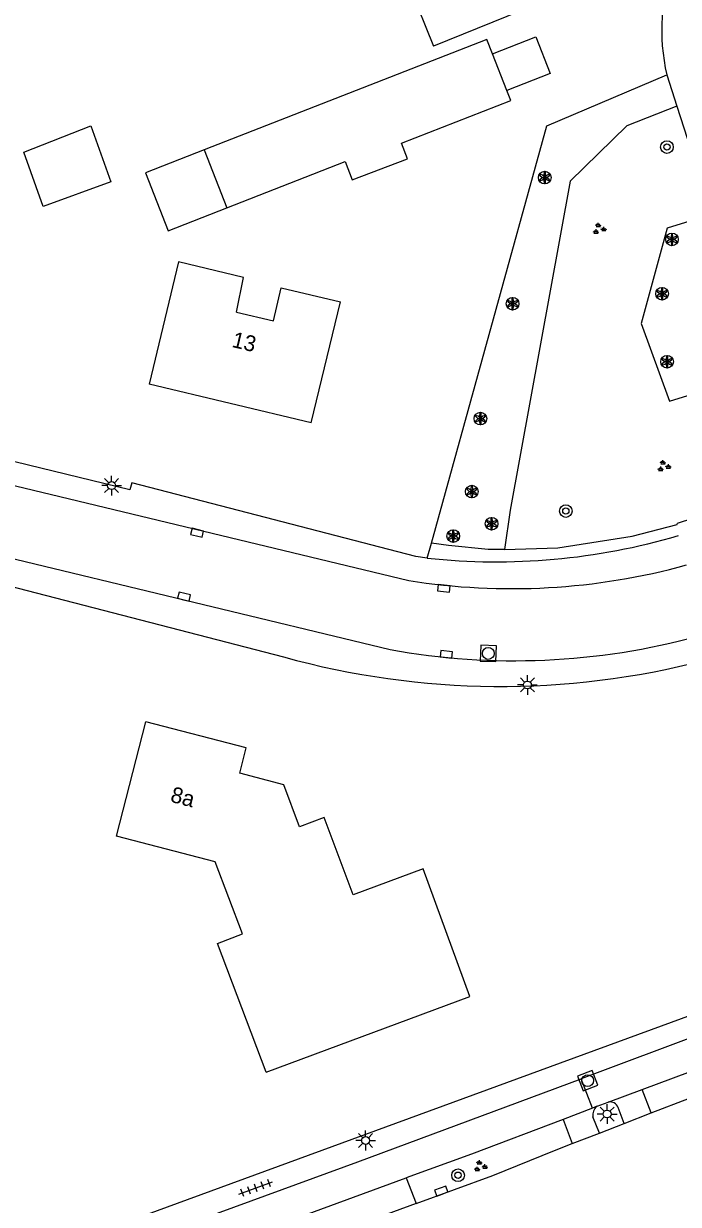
# Model space of a CAD drawing. Extents: x 137999 to 141000, y 397500 to 400501.
# Drawn here: x 138352.8 to 138394.2, y 400126.8 to 400201.4 of the extents above; entities that cross this region are included whole.
import ezdxf

# ---------------------------------------------------------------- set-up
doc = ezdxf.new("R2010")
doc.units = 0
for name, color, linetype in [('gg-afsc-erfafscheiding', 7, 'Continuous'), ('gg-anno-huisnummerreeks BGT', 7, 'Continuous'), ('gg-bbg-bijgebouw', 7, 'Continuous'), ('gg-bbg-gedigitaliseerde bebouwing', 7, 'Continuous'), ('gg-bbg-gedigitaliseerde bijgebouw', 7, 'Continuous'), ('gg-bbg-hoofdgebouw', 7, 'Continuous'), ('gg-bbg-luifel en loopbrug', 7, 'Continuous'), ('gg-knt-verharding', 7, 'Continuous'), ('gg-knt-verharding nz', 7, 'Continuous'), ('gt-grn-groengrens', 7, 'Continuous'), ('gt-grn-weggrens revisie', 7, 'Continuous'), ('gt-symb-boom', 7, 'Continuous'), ('gt-symb-groenvak', 7, 'Continuous'), ('gt-symb-kolk', 7, 'Continuous'), ('gt-symb-lichtmast', 7, 'Continuous'), ('gt-symb-rioolschacht', 7, 'Continuous'), ('gt-symb-solitaire heester', 7, 'Continuous'), ('gt-symb-tegel verharding', 7, 'Continuous')]:
    doc.layers.add(name, color=color, linetype=linetype)

# ---------------------------------------------------------------- blocks, each defined once
blk = doc.blocks.new('gt0-RS')
at = {"layer": 'gt-symb-rioolschacht'}
blk.add_lwpolyline([(-0.5, -0.5), (0.5, -0.5), (0.5, 0.5), (-0.5, 0.5)], close=True, dxfattribs=at)
blk.add_circle((0, 0), 0.375, dxfattribs=at)
blk = doc.blocks.new('gt0-LMAST')
at = {"layer": 'gt-symb-lichtmast'}
for p, q in [((-0.182, 0.173), (-0.447, 0.438)), ((-0.005, 0.246), (-0.005, 0.621)), ((0.172, 0.173), (0.437, 0.438)), ((-0.255, -0.004), (-0.63, -0.004)), ((-0.182, -0.181), (-0.447, -0.446)), ((-0.005, -0.254), (-0.005, -0.629)), ((0.437, -0.446), (0.172, -0.181)), ((0.245, -0.004), (0.62, -0.004))]:
    blk.add_line(p, q, dxfattribs=at)
blk.add_circle((-0.005, -0.004), 0.25, dxfattribs=at)
blk = doc.blocks.new('gt0-GRVAK')
at = {"layer": 'gt-symb-groenvak'}
for p, q in [((-0.11, 0.189), (-0.228, 0.24)), ((-0.182, 0.153), (0.088, 0.153)), ((-0.091, 0.211), (-0.156, 0.322)), ((-0.047, 0.214), (-0.047, 0.393)), ((-0.004, 0.211), (0.061, 0.322)), ((0.015, 0.189), (0.133, 0.24)), ((0.262, -0.052), (0.197, 0.059)), ((0.305, -0.049), (0.305, 0.13)), ((0.349, -0.052), (0.414, 0.059)), ((-0.245, -0.228), (-0.363, -0.177)), ((-0.318, -0.264), (-0.047, -0.264)), ((-0.226, -0.206), (-0.291, -0.095)), ((-0.183, -0.203), (-0.183, -0.024)), ((-0.139, -0.206), (-0.074, -0.095)), ((-0.12, -0.228), (-0.002, -0.177)), ((0.243, -0.074), (0.125, -0.023)), ((0.17, -0.11), (0.441, -0.11)), ((0.368, -0.074), (0.486, -0.023))]:
    blk.add_line(p, q, dxfattribs=at)
blk = doc.blocks.new('gt0-KOLK')
at = {"layer": 'gt-symb-kolk'}
blk.add_lwpolyline([(0, 0), (0.375, 0), (0.375, 0.4), (-0.375, 0.4), (-0.375, 0), (0, 0)], dxfattribs=at)
blk = doc.blocks.new('gt0-TEG1')
at = {"layer": 'gt-symb-tegel verharding'}
for p, q in [((-1.125, 0), (1.125, 0)), ((-0.9, -0.25), (-0.9, 0.25)), ((-0.45, -0.25), (-0.45, 0.25)), ((0, -0.25), (0, 0.25)), ((0.45, -0.25), (0.45, 0.25)), ((0.9, -0.25), (0.9, 0.25))]:
    blk.add_line(p, q, dxfattribs=at)
blk = doc.blocks.new('gt0-BOOM')
at = {"layer": 'gt-symb-boom'}
for radius in [0.4, 0.2]:
    blk.add_circle((0, 0), radius, dxfattribs=at)
blk = doc.blocks.new('gt0-SH')
at = {"layer": 'gt-symb-solitaire heester'}
blk.add_circle((0, 0), 0.4, dxfattribs=at)
for centre, start, end in [((-0.346, 0.2), 270, 30), ((-0.346, -0.2), 330, 90), ((0, 0.4), 210, 330), ((0.346, 0.2), 150, 270), ((0.346, -0.2), 90, 210), ((0, -0.4), 30, 150)]:
    blk.add_arc(centre, 0.4, start, end, dxfattribs=at)

msp = doc.modelspace()

# ---------------------------------------------------------------- linework, layer by layer
at = {"layer": 'gg-afsc-erfafscheiding'}
msp.add_line((138378.37, 400167.646), (138378.63, 400168.584), dxfattribs=at)
msp.add_lwpolyline([(138378.63, 400168.584), (138385.937, 400194.97), (138393.512, 400198.193)], dxfattribs=at)
at = {"layer": 'gg-bbg-bijgebouw'}
msp.add_line((138373.627, 400191.56), (138377.12, 400192.89), dxfattribs=at)
at = {"layer": 'gg-bbg-gedigitaliseerde bebouwing'}
msp.add_line((138366.305, 400183.192), (138366.754, 400185.385), dxfattribs=at)
for points in [[(138388.44, 400217.59), (138378.5, 400213.58), (138381.72, 400205.52), (138377.26, 400203.74), (138378.754, 400200.008)], [(138366.305, 400183.192), (138368.634, 400182.637), (138369.135, 400184.736), (138372.871, 400183.845)], [(138368.17, 400135.15), (138365.095, 400143.288), (138366.683, 400143.887), (138364.959, 400148.449), (138358.715, 400150.067), (138360.58, 400157.29)]]:
    msp.add_lwpolyline(points, dxfattribs=at)
at = {"layer": 'gg-bbg-gedigitaliseerde bijgebouw'}
for p, q in [((138383.397, 400197.201), (138382.487, 400199.529)), ((138364.268, 400193.452), (138365.699, 400189.789))]:
    msp.add_line(p, q, dxfattribs=at)
for points in [[(138382.487, 400199.529), (138382.134, 400200.433), (138364.268, 400193.452)], [(138377.12, 400192.89), (138376.735, 400193.874), (138383.642, 400196.573), (138383.397, 400197.201)], [(138352.853, 400193.305), (138357.096, 400194.962), (138358.348, 400191.435), (138354.07, 400189.879), (138352.853, 400193.305)], [(138365.699, 400189.789), (138373.177, 400192.711), (138373.627, 400191.56)]]:
    msp.add_lwpolyline(points, dxfattribs=at)
at = {"layer": 'gg-bbg-hoofdgebouw'}
for p, q in [((138385.28, 400202.63), (138378.754, 400200.008)), ((138371.021, 400176.197), (138372.871, 400183.845)), ((138371.021, 400176.197), (138360.78, 400178.64))]:
    msp.add_line(p, q, dxfattribs=at)
for points in [[(138366.754, 400185.385), (138362.646, 400186.366), (138360.78, 400178.64)], [(138368.17, 400135.15), (138381.06, 400139.94), (138378.11, 400148), (138373.69, 400146.37), (138371.85, 400151.24), (138370.29, 400150.65), (138369.3, 400153.32), (138366.51, 400154.05), (138366.91, 400155.65), (138360.58, 400157.29)]]:
    msp.add_lwpolyline(points, dxfattribs=at)
at = {"layer": 'gg-bbg-luifel en loopbrug'}
for points in [[(138382.487, 400199.529), (138385.232, 400200.602), (138386.142, 400198.273), (138383.397, 400197.201)], [(138364.268, 400193.452), (138360.542, 400191.996), (138361.974, 400188.333), (138365.699, 400189.789)]]:
    msp.add_lwpolyline(points, dxfattribs=at)
at = {"layer": 'gg-knt-verharding'}
for p, q in [((138393.512, 400198.193), (138394.15, 400196.204)), ((138394.15, 400196.204), (138396.345, 400189.361)), ((138412.529, 400143.877), (138388.094, 400134.731)), ((138391.96, 400134.064), (138411.983, 400141.548)), ((138389.812, 400133.261), (138391.96, 400134.064)), ((138392.529, 400132.572), (138391.96, 400134.064)), ((138392.529, 400132.572), (138394.948, 400133.507)), ((138388.819, 400132.886), (138386.958, 400132.166)), ((138389.106, 400132.997), (138388.819, 400132.886)), ((138389.106, 400132.997), (138389.812, 400133.261)), ((138390.817, 400131.91), (138390.438, 400132.92)), ((138386.958, 400132.166), (138387.531, 400130.638)), ((138389.248, 400131.304), (138388.844, 400132.319)), ((138389.248, 400131.304), (138390.817, 400131.91)), ((138390.817, 400131.91), (138392.529, 400132.572)), ((138387.531, 400130.638), (138389.248, 400131.304)), ((138386.41, 400130.203), (138387.531, 400130.638)), ((138365.341, 400124.198), (138377.041, 400128.469)), ((138377.041, 400128.469), (138377.661, 400126.847)), ((138377.661, 400126.847), (138365.965, 400122.578))]:
    msp.add_line(p, q, dxfattribs=at)
for points in [[(138378.37, 400167.646), (138377.633, 400167.75), (138359.68, 400172.4), (138359.55, 400171.97), (138289.41, 400189.02), (138257.18, 400195.45)], [(138305.147, 400177.214), (138308.36, 400176.87), (138339.26, 400169.5), (138339.19, 400169.19), (138369.28, 400161.4)], [(138404.609, 400142.314), (138398.669, 400140.092), (138297.292, 400102.953)], [(138297.101, 400101.407), (138373.985, 400129.475), (138388.094, 400134.731)], [(138386.958, 400132.166), (138381.173, 400129.977), (138377.041, 400128.469)], [(138377.661, 400126.847), (138382.521, 400128.621), (138386.41, 400130.203)]]:
    msp.add_lwpolyline(points, dxfattribs=at)
for centre, radius, start, end in [((138405.811, 400201.027), 12.622, 159.48681, 192.97623), ((138382.744, 400208.068), 40.658, 263.82392, 286.4387), ((138382.984, 400210.878), 51.341, 254.51934, 284.57242), ((138389.508, 400132.452), 0.677, 126.40019, 191.34368), ((138389.922, 400132.717), 0.555, 21.4405, 101.40273)]:
    msp.add_arc(centre, radius, start, end, dxfattribs=at)
at = {"layer": 'gg-knt-verharding nz'}
for p, q in [((138257.153, 400195.139), (138377.196, 400166.229)), ((138252.234, 400191.69), (138376.01, 400161.87))]:
    msp.add_line(p, q, dxfattribs=at)
for centre, radius, start, end in [((138383.701, 400207.259), 41.543, 260.99161, 285.44068), ((138383.891, 400205.212), 44.053, 259.69487, 285.28653)]:
    msp.add_arc(centre, radius, start, end, dxfattribs=at)
at = {"layer": 'gt-grn-groengrens'}
for points in [[(138394.15, 400196.204), (138390.988, 400194.967), (138387.412, 400191.473), (138383.606, 400170.68), (138383.244, 400168.199)], [(138396.345, 400189.361), (138393.528, 400188.494), (138391.888, 400182.478), (138393.685, 400177.556), (138399.556, 400179.387)], [(138383.244, 400168.199), (138386.623, 400168.297), (138391.331, 400169.039), (138394.163, 400169.762), (138394.186, 400169.853), (138397.941, 400171.082), (138401.229, 400174.279)], [(138383.244, 400168.199), (138382.209, 400168.199), (138379.709, 400168.433), (138378.63, 400168.584)]]:
    msp.add_lwpolyline(points, dxfattribs=at)
at = {"layer": 'gt-grn-weggrens revisie'}
msp.add_line((138388.819, 400132.886), (138388.094, 400134.731), dxfattribs=at)

# ---------------------------------------------------------------- block references
at = {"layer": 'gt-symb-boom'}
for p in [(138393.522, 400193.63), (138387.128, 400170.621), (138380.313, 400128.639)]:
    msp.add_blockref('gt0-BOOM', p, dxfattribs=at)
at = {"layer": 'gt-symb-groenvak'}
for p in [(138389.225, 400188.454), (138393.312, 400173.45), (138381.709, 400129.197)]:
    msp.add_blockref('gt0-GRVAK', p, dxfattribs=at)
at = {"layer": 'gt-symb-kolk'}
for p, rotation in [((138363.767, 400169.052), -13.535856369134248), ((138362.946, 400165.016), -13.535856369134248), ((138379.395, 400165.537), -6.030008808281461), ((138379.547, 400161.37), -6.030008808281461), ((138379.315, 400127.45), 20.06634962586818)]:
    msp.add_blockref('gt0-KOLK', p, dxfattribs=dict(at, rotation=rotation))
at = {"layer": 'gt-symb-lichtmast'}
for p in [(138358.409, 400172.236), (138384.701, 400159.63), (138389.744, 400132.511), (138374.473, 400130.836)]:
    msp.add_blockref('gt0-LMAST', p, dxfattribs=at)
at = {"layer": 'gt-symb-rioolschacht'}
for p, rotation in [((138382.225, 400161.62), -2.0065389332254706), ((138388.508, 400134.619), 20.971710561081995)]:
    msp.add_blockref('gt0-RS', p, dxfattribs=dict(at, rotation=rotation))
at = {"layer": 'gt-symb-solitaire heester'}
for p in [(138385.793, 400191.698), (138393.841, 400187.791), (138383.762, 400183.728), (138393.216, 400184.353), (138393.528, 400180.056), (138381.73, 400176.462), (138381.183, 400171.852), (138382.434, 400169.82), (138380.011, 400169.039)]:
    msp.add_blockref('gt0-SH', p, dxfattribs=at)
at = {"layer": 'gt-symb-tegel verharding', "rotation": 19.93904791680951}
msp.add_blockref('gt0-TEG1', (138367.518, 400127.832), dxfattribs=at)

# ---------------------------------------------------------------- texts
at = {"layer": 'gg-anno-huisnummerreeks BGT'}
for s, rotation, p in [('13', 346.6, (138365.957, 400181.003)), ('8a', 345.5, (138362.068, 400152.256))]:
    msp.add_text(s, height=1, rotation=rotation, dxfattribs=at).set_placement(p)

doc.saveas('drawing.dxf')
